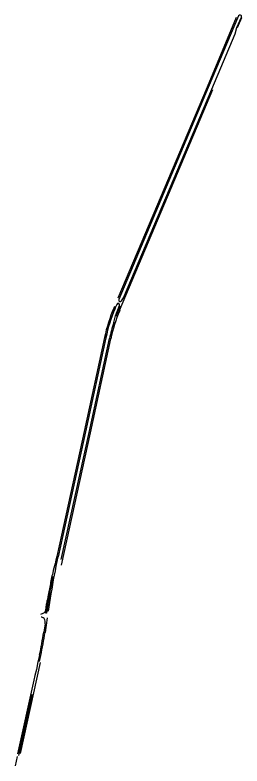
# Model space of a CAD drawing. Extents: x 14104283 to 14128447, y 8633203 to 8671666.
# Drawn here: x 14115437 to 14119513, y 8633203 to 8646717 of the extents above; entities that cross this region are included whole.
import ezdxf

# ---------------------------------------------------------------- set-up
doc = ezdxf.new("R2010")
doc.units = 0
for name, color, linetype in [('dsnPaintExistingDoubleCenterYellow', 7, 'Continuous'), ('dsnPaintExistingEdgeLineRightWhite', 7, 'Continuous'), ('dsnPaintExistingLaneLineWhite', 7, 'Continuous'), ('dsnPaintPlaceChannelizingLaneWhite', 7, 'Continuous'), ('dsnPaintPlaceChannelizingLaneYellow', 7, 'Continuous'), ('dsnPaintPlaceEdgeLineLeftYellow', 7, 'Continuous'), ('dsnPaintPlaceEdgeLineRightWhite', 7, 'Continuous')]:
    doc.layers.add(name, color=color, linetype=linetype)

msp = doc.modelspace()

# ---------------------------------------------------------------- linework, layer by layer
at = {"layer": 'dsnPaintExistingDoubleCenterYellow'}
msp.add_line((14115504, 8633389), (14115746, 8634491), dxfattribs=at)
at = {"layer": 'dsnPaintExistingEdgeLineRightWhite'}
for p, q in [((14117316, 8641398), (14118992, 8645376)), ((14116792, 8639197), (14117156, 8640891)), ((14115537, 8633427), (14115896, 8635065)), ((14115849, 8635075), (14115820, 8634941)), ((14115777, 8634745), (14115484, 8633419)), ((14115475, 8633372), (14115437, 8633203))]:
    msp.add_line(p, q, dxfattribs=at)
msp.add_lwpolyline([(14115820, 8634941), (14115795, 8634834), (14115777, 8634745)], dxfattribs=at)
msp.add_arc((14119946, 8640290), 2853, 157.1547, 167.8488, dxfattribs=at)
at = {"layer": 'dsnPaintExistingLaneLineWhite'}
for p, q in [((14119435, 8646490), (14119513, 8646675)), ((14117294, 8641407), (14117326, 8641483))]:
    msp.add_line(p, q, dxfattribs=at)
msp.add_arc((14119946, 8640290), 2877, 157.1547, 159.5027, dxfattribs=at)
at = {"layer": 'dsnPaintPlaceChannelizingLaneWhite'}
for p, q in [((14116087, 8636494), (14116089, 8636495)), ((14116090, 8636494), (14116089, 8636495)), ((14116091, 8636514), (14116093, 8636515)), ((14116093, 8636514), (14116093, 8636515)), ((14116095, 8636534), (14116096, 8636535)), ((14116097, 8636534), (14116096, 8636535)), ((14116099, 8636554), (14116100, 8636554)), ((14116100, 8636553), (14116100, 8636554)), ((14116103, 8636574), (14116104, 8636575)), ((14116104, 8636574), (14116104, 8636575)), ((14116107, 8636594), (14116108, 8636594)), ((14116108, 8636594), (14116108, 8636594)), ((14116059, 8636352), (14116064, 8636355)), ((14116063, 8636372), (14116067, 8636374)), ((14116066, 8636351), (14116064, 8636355)), ((14116067, 8636392), (14116071, 8636394)), ((14116069, 8636371), (14116067, 8636374)), ((14116071, 8636414), (14116075, 8636416)), ((14116073, 8636391), (14116071, 8636394)), ((14116075, 8636434), (14116078, 8636436)), ((14116076, 8636414), (14116075, 8636416)), ((14116080, 8636434), (14116078, 8636436)), ((14116079, 8636454), (14116082, 8636456)), ((14116083, 8636454), (14116082, 8636456)), ((14116083, 8636474), (14116085, 8636475)), ((14116086, 8636474), (14116085, 8636475)), ((14116059, 8636303), (14116005, 8635952)), ((14116036, 8636219), (14116028, 8636177)), ((14116038, 8636232), (14116044, 8636236)), ((14116041, 8636252), (14116047, 8636256)), ((14116048, 8636231), (14116044, 8636236)), ((14116045, 8636272), (14116050, 8636276)), ((14116051, 8636251), (14116047, 8636256)), ((14116048, 8636292), (14116054, 8636296)), ((14116054, 8636271), (14116050, 8636276)), ((14116052, 8636312), (14116057, 8636315)), ((14116057, 8636291), (14116054, 8636296)), ((14116055, 8636332), (14116060, 8636335)), ((14116060, 8636311), (14116057, 8636315)), ((14116063, 8636331), (14116060, 8636335)), ((14116014, 8636093), (14116021, 8636098)), ((14116017, 8636113), (14116025, 8636118)), ((14116021, 8636133), (14116028, 8636138)), ((14116026, 8636091), (14116021, 8636098)), ((14116024, 8636153), (14116031, 8636157)), ((14116029, 8636111), (14116025, 8636118)), ((14116028, 8636172), (14116034, 8636177)), ((14116033, 8636131), (14116028, 8636138)), ((14116031, 8636192), (14116038, 8636197)), ((14116036, 8636151), (14116031, 8636157)), ((14116034, 8636212), (14116041, 8636217)), ((14116039, 8636171), (14116034, 8636177)), ((14116042, 8636191), (14116038, 8636197)), ((14116045, 8636211), (14116041, 8636217)), ((14116000, 8635960), (14115992, 8635954)), ((14116005, 8635952), (14115992, 8635954)), ((14116003, 8635980), (14115995, 8635974)), ((14116006, 8635999), (14115998, 8635994)), ((14116005, 8635953), (14116000, 8635960)), ((14116009, 8636019), (14116002, 8636014)), ((14116008, 8635973), (14116003, 8635980)), ((14116012, 8636039), (14116005, 8636033)), ((14116011, 8635992), (14116006, 8635999)), ((14116015, 8636059), (14116008, 8636053)), ((14116014, 8636012), (14116009, 8636019)), ((14116018, 8636078), (14116011, 8636073)), ((14116017, 8636032), (14116012, 8636039)), ((14116020, 8636052), (14116015, 8636059)), ((14116023, 8636071), (14116018, 8636078))]:
    msp.add_line(p, q, dxfattribs=at)
for centre, radius, start, end in [((14125462, 8634868), 9512, 169.4444, 171.326), ((14125410, 8634621), 9510, 167.9219, 168.9159), ((14125418, 8634619), 9518, 168.9158, 170.3209), ((14106645, 8637459), 9468, 350.8544, 351.6728), ((14106699, 8637771), 9464, 349.7548, 350.3047)]:
    msp.add_arc(centre, radius, start, end, dxfattribs=at)
at = {"layer": 'dsnPaintPlaceChannelizingLaneYellow'}
msp.add_line((14116017, 8635870), (14115977, 8635607), dxfattribs=at)
msp.add_arc((14109539, 8636589), 6512, 347.6102, 351.326, dxfattribs=at)
at = {"layer": 'dsnPaintPlaceEdgeLineLeftYellow'}
for p, q in [((14119424, 8646495), (14119502, 8646679)), ((14119389, 8646380), (14119424, 8646495)), ((14118970, 8645385), (14119389, 8646380)), ((14117386, 8641626), (14118970, 8645385)), ((14117351, 8641574), (14117386, 8641625)), ((14117264, 8641509), (14117232, 8641433)), ((14117239, 8641302), (14117315, 8641488)), ((14117211, 8641184), (14117239, 8641302)), ((14116768, 8639202), (14117133, 8640896)), ((14116267, 8636921), (14116768, 8639202)), ((14116293, 8637352), (14116209, 8636967)), ((14116082, 8636299), (14116035, 8635987))]:
    msp.add_line(p, q, dxfattribs=at)
for points in [[(14119451, 8646701), (14118908, 8645411), (14117301, 8641596)], [(14117068, 8640910), (14116703, 8639216), (14116293, 8637352)]]:
    msp.add_lwpolyline(points, dxfattribs=at)
for centre, radius, start, end in [((14119477, 8646690), 27.5, 67.1633, 156.8935), ((14119477, 8646690), 27.5, 337.1465, 67.1633), ((14117290, 8641498), 27.5, 67.1547, 157.1547), ((14117327, 8641586), 27.5, 157.1547, 335.8415), ((14117290, 8641498), 27.5, 337.1547, 67.1547), ((14119946, 8640290), 2944, 157.1547, 167.8488), ((14119946, 8640290), 2877, 161.903, 167.8488), ((14125654, 8634835), 9683, 167.2794, 171.3032)]:
    msp.add_arc(centre, radius, start, end, dxfattribs=at)
at = {"layer": 'dsnPaintPlaceEdgeLineRightWhite'}
for p, q in [((14117223, 8641473), (14117210, 8641443)), ((14116269, 8636819), (14116792, 8639197)), ((14116270, 8637357), (14116185, 8636972)), ((14116185, 8636972), (14116171, 8636909)), ((14116024, 8636221), (14116017, 8636179)), ((14115976, 8635764), (14115953, 8635611)), ((14115876, 8635197), (14115849, 8635075)), ((14115876, 8635082), (14115900, 8635192))]:
    msp.add_line(p, q, dxfattribs=at)
for points in [[(14119412, 8646670), (14118886, 8645420), (14117285, 8641619)], [(14117044, 8640915), (14116679, 8639221), (14116270, 8637357)]]:
    msp.add_lwpolyline(points, dxfattribs=at)
for centre, radius, start, end in [((14119946, 8640290), 2968, 157.1547, 167.8488), ((14125462, 8634868), 9512, 167.6102, 168.0031), ((14125313, 8634320), 9497, 164.5782, 165.6095), ((14125410, 8634621), 9522, 167.5096, 168.9159), ((14125418, 8634619), 9530, 168.9158, 170.3209), ((14106645, 8637459), 9456, 351.2344, 351.6728), ((14106699, 8637771), 9452, 349.7548, 350.3047), ((14115820, 8636170), 250, 288.9195, 302.3186), ((14115914, 8636022), 75, 302.3186, 340.7615), ((14115873, 8636036), 119, 340.7006, 351.1759), ((14115906, 8635793), 90, 80.198, 89.1076), ((14115912, 8635827), 55, 29.809, 80.198), ((14115838, 8635785), 140, 351.326, 29.809), ((14109539, 8636589), 6488, 347.6102, 351.326)]:
    msp.add_arc(centre, radius, start, end, dxfattribs=at)

doc.saveas('drawing.dxf')
